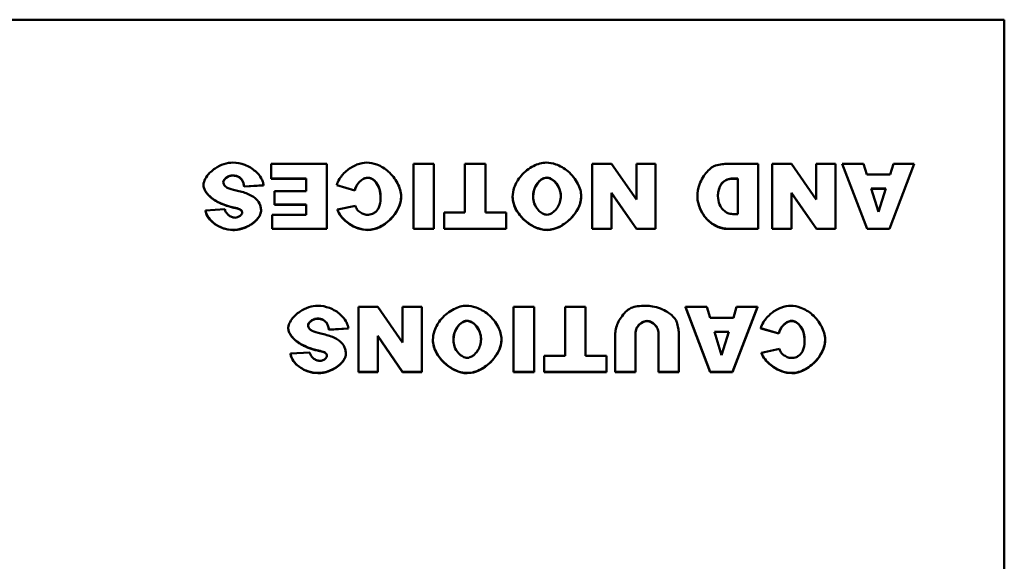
# Model space of a CAD drawing. Header units: inches. Extents: x -32 to 29.2, y -14.4 to 22.6.
# Tile 264 of 285: x -1.1 to 0.7, y 16.2 to 17.2. Entities that reach past the tile are written whole.
import ezdxf

# ---------------------------------------------------------------- set-up
doc = ezdxf.new("R2010")
doc.units = ezdxf.units.IN
doc.header["$MEASUREMENT"] = 0
doc.layers.add('Visible (ANSI)', color=7, linetype='Continuous', lineweight=50)
doc.layers.add('Visible Narrow (ANSI)', color=7, linetype='Continuous', lineweight=35)

msp = doc.modelspace()

# ---------------------------------------------------------------- linework, layer by layer
at = {"layer": 'Visible (ANSI)'}
for p, q in [((-3.2754, 17.2112), (0.7246, 17.2112)), ((0.7246, 17.2112), (0.7246, 15.2476)), ((-0.5039, 16.9499), (-0.605, 16.9499)), ((-0.605, 16.9499), (-0.605, 16.9233)), ((-0.5039, 16.8321), (-0.5039, 16.9499)), ((-0.3468, 16.9499), (-0.3468, 16.8321)), ((-0.3096, 16.9499), (-0.3468, 16.9499)), ((-0.3096, 16.8321), (-0.3096, 16.9499)), ((-0.2164, 16.9499), (-0.2535, 16.9499)), ((-0.2535, 16.9499), (-0.2535, 16.8613)), ((-0.2164, 16.8613), (-0.2164, 16.9499)), ((0.0124, 16.9499), (-0.0226, 16.9499)), ((-0.0226, 16.9499), (-0.0226, 16.8321)), ((0.0574, 16.8851), (0.0124, 16.9499)), ((0.0923, 16.9499), (0.0574, 16.9499)), ((0.0574, 16.9499), (0.0574, 16.8851)), ((0.0923, 16.8321), (0.0923, 16.9499)), ((0.2784, 16.9499), (0.2233, 16.9499)), ((0.2784, 16.8321), (0.2784, 16.9499)), ((0.3386, 16.9499), (0.3036, 16.9499)), ((0.3036, 16.9499), (0.3036, 16.8321)), ((0.3836, 16.8851), (0.3386, 16.9499)), ((0.4185, 16.9499), (0.3836, 16.9499)), ((0.3836, 16.9499), (0.3836, 16.8851)), ((0.4185, 16.8321), (0.4185, 16.9499)), ((0.4694, 16.9499), (0.4306, 16.9499)), ((0.4306, 16.9499), (0.4757, 16.8321)), ((0.4306, 16.9496), (0.4306, 16.9499)), ((0.4757, 16.8317), (0.4306, 16.9496)), ((0.4754, 16.9304), (0.4694, 16.9499)), ((0.5162, 16.8321), (0.5614, 16.9499)), ((0.5614, 16.9496), (0.5162, 16.8317)), ((0.5235, 16.9499), (0.5176, 16.9304)), ((0.5614, 16.9499), (0.5235, 16.9499)), ((0.5614, 16.9496), (0.5614, 16.9499)), ((0.5176, 16.9304), (0.4754, 16.9304)), ((-0.7276, 16.9112), (-0.7276, 16.9116)), ((-0.6585, 16.9213), (-0.6585, 16.9217)), ((-0.6539, 16.9088), (-0.6185, 16.9109)), ((-0.6185, 16.9105), (-0.6539, 16.9084)), ((-0.6539, 16.9084), (-0.6539, 16.9088)), ((-0.6185, 16.9105), (-0.6185, 16.9109)), ((-0.605, 16.9233), (-0.541, 16.9233)), ((-0.605, 16.9229), (-0.605, 16.9233)), ((-0.541, 16.9229), (-0.605, 16.9229)), ((-0.541, 16.9233), (-0.541, 16.9)), ((-0.4857, 16.9114), (-0.4533, 16.9017)), ((-0.4857, 16.911), (-0.4857, 16.9114)), ((-0.4533, 16.9014), (-0.4857, 16.911)), ((0.2322, 16.9232), (0.2413, 16.9232)), ((0.2413, 16.9228), (0.2322, 16.9228)), ((0.2413, 16.9232), (0.2413, 16.8588)), ((-0.541, 16.9), (-0.5987, 16.9)), ((-0.5987, 16.9), (-0.5987, 16.876)), ((-0.4533, 16.9014), (-0.4533, 16.9017)), ((-0.3691, 16.8904), (-0.3691, 16.8907)), ((-0.167, 16.8898), (-0.167, 16.8902)), ((-0.0426, 16.8907), (-0.0426, 16.8911)), ((0.0124, 16.8973), (0.0577, 16.8321)), ((0.0124, 16.8321), (0.0124, 16.8973)), ((0.0577, 16.8317), (0.0124, 16.8969)), ((0.168, 16.8902), (0.168, 16.8906)), ((0.3386, 16.8973), (0.3838, 16.8321)), ((0.3386, 16.8321), (0.3386, 16.8973)), ((0.3838, 16.8317), (0.3386, 16.8969)), ((0.4832, 16.9049), (0.5095, 16.9049)), ((0.4963, 16.8626), (0.4832, 16.9049)), ((0.5094, 16.9045), (0.4833, 16.9045)), ((0.5095, 16.9049), (0.4963, 16.8626)), ((-0.5987, 16.876), (-0.541, 16.876)), ((-0.5987, 16.8756), (-0.5987, 16.876)), ((-0.541, 16.8756), (-0.5987, 16.8756)), ((-0.541, 16.876), (-0.541, 16.8573)), ((-0.4518, 16.8738), (-0.4846, 16.8667)), ((-0.6887, 16.8673), (-0.7236, 16.8652)), ((-0.7236, 16.8648), (-0.7236, 16.8652)), ((-0.6726, 16.8703), (-0.6726, 16.8707)), ((-0.6601, 16.866), (-0.6601, 16.8664)), ((-0.6231, 16.8642), (-0.6231, 16.8645)), ((-0.6032, 16.8573), (-0.6032, 16.8321)), ((-0.541, 16.8573), (-0.6032, 16.8573)), ((-0.4846, 16.8663), (-0.4846, 16.8667)), ((-0.2913, 16.8613), (-0.2913, 16.8321)), ((-0.2535, 16.8613), (-0.2913, 16.8613)), ((-0.1785, 16.8613), (-0.2164, 16.8613)), ((-0.1785, 16.8321), (-0.1785, 16.8613)), ((0.2413, 16.8588), (0.2321, 16.8588)), ((-0.6032, 16.8321), (-0.5039, 16.8321)), ((-0.6032, 16.8317), (-0.6032, 16.8321)), ((-0.5039, 16.8317), (-0.6032, 16.8317)), ((-0.5039, 16.8317), (-0.5039, 16.8321)), ((-0.3468, 16.8321), (-0.3096, 16.8321)), ((-0.3468, 16.8317), (-0.3468, 16.8321)), ((-0.3096, 16.8317), (-0.3468, 16.8317)), ((-0.3096, 16.8317), (-0.3096, 16.8321)), ((-0.2913, 16.8321), (-0.1785, 16.8321)), ((-0.2913, 16.8317), (-0.2913, 16.8321)), ((-0.1785, 16.8317), (-0.2913, 16.8317)), ((-0.1785, 16.8317), (-0.1785, 16.8321)), ((-0.0226, 16.8321), (0.0124, 16.8321)), ((-0.0226, 16.8317), (-0.0226, 16.8321)), ((0.0124, 16.8317), (-0.0226, 16.8317)), ((0.0124, 16.8317), (0.0124, 16.8321)), ((0.0577, 16.8321), (0.0923, 16.8321)), ((0.0577, 16.8317), (0.0577, 16.8321)), ((0.0923, 16.8317), (0.0577, 16.8317)), ((0.0923, 16.8317), (0.0923, 16.8321)), ((0.2233, 16.8321), (0.2784, 16.8321)), ((0.2784, 16.8317), (0.2233, 16.8317)), ((0.2784, 16.8317), (0.2784, 16.8321)), ((0.3036, 16.8321), (0.3386, 16.8321)), ((0.3036, 16.8317), (0.3036, 16.8321)), ((0.3386, 16.8317), (0.3036, 16.8317)), ((0.3386, 16.8317), (0.3386, 16.8321)), ((0.3838, 16.8321), (0.4185, 16.8321)), ((0.3838, 16.8317), (0.3838, 16.8321)), ((0.4185, 16.8317), (0.3838, 16.8317)), ((0.4185, 16.8317), (0.4185, 16.8321)), ((0.4757, 16.8321), (0.5162, 16.8321)), ((0.4757, 16.8317), (0.4757, 16.8321)), ((0.5162, 16.8317), (0.4757, 16.8317)), ((0.5162, 16.8317), (0.5162, 16.8321)), ((-0.4116, 16.6903), (-0.4466, 16.6903)), ((-0.4466, 16.6903), (-0.4466, 16.5725)), ((-0.3666, 16.6255), (-0.4116, 16.6903)), ((-0.3317, 16.6903), (-0.3666, 16.6903)), ((-0.3666, 16.6903), (-0.3666, 16.6255)), ((-0.3317, 16.5725), (-0.3317, 16.6903)), ((-0.1652, 16.6903), (-0.1652, 16.5725)), ((-0.128, 16.6903), (-0.1652, 16.6903)), ((-0.128, 16.5725), (-0.128, 16.6903)), ((-0.0348, 16.6903), (-0.0718, 16.6903)), ((-0.0718, 16.6903), (-0.0718, 16.6017)), ((-0.0348, 16.6017), (-0.0348, 16.6903)), ((0.1851, 16.6903), (0.1463, 16.6903)), ((0.1463, 16.6903), (0.1914, 16.5725)), ((0.1463, 16.69), (0.1463, 16.6903)), ((0.1914, 16.5721), (0.1463, 16.69)), ((0.1911, 16.6708), (0.1851, 16.6903)), ((0.2319, 16.5725), (0.2771, 16.6903)), ((0.2771, 16.69), (0.2319, 16.5721)), ((0.2392, 16.6903), (0.2333, 16.6708)), ((0.2771, 16.6903), (0.2392, 16.6903)), ((0.2771, 16.69), (0.2771, 16.6903)), ((-0.5047, 16.6617), (-0.5047, 16.6621)), ((0.2333, 16.6708), (0.1911, 16.6708)), ((-0.5738, 16.6516), (-0.5738, 16.652)), ((-0.5001, 16.6492), (-0.4648, 16.6513)), ((-0.4648, 16.651), (-0.5001, 16.6488)), ((-0.5001, 16.6488), (-0.5001, 16.6492)), ((-0.4648, 16.651), (-0.4648, 16.6513)), ((0.0192, 16.6427), (0.0192, 16.5725)), ((0.0561, 16.5725), (0.0561, 16.6444)), ((0.0974, 16.6444), (0.0974, 16.5725)), ((0.1343, 16.5725), (0.1343, 16.6427)), ((0.1989, 16.6453), (0.2252, 16.6453)), ((0.212, 16.603), (0.1989, 16.6453)), ((0.2251, 16.6449), (0.199, 16.6449)), ((0.2252, 16.6453), (0.212, 16.603)), ((0.2831, 16.6518), (0.3155, 16.6421)), ((0.2831, 16.6514), (0.2831, 16.6518)), ((0.3155, 16.6418), (0.2831, 16.6514)), ((0.3155, 16.6418), (0.3155, 16.6421)), ((-0.4116, 16.6377), (-0.3664, 16.5725)), ((-0.4116, 16.5725), (-0.4116, 16.6377)), ((-0.3664, 16.5721), (-0.4116, 16.6373)), ((-0.3115, 16.6302), (-0.3115, 16.6306)), ((-0.1871, 16.6311), (-0.1871, 16.6315)), ((0.3997, 16.6308), (0.3997, 16.6311)), ((-0.5349, 16.6077), (-0.5699, 16.6056)), ((-0.5699, 16.6053), (-0.5699, 16.6056)), ((-0.5188, 16.6107), (-0.5188, 16.6111)), ((-0.5063, 16.6064), (-0.5063, 16.6068)), ((-0.4693, 16.6046), (-0.4693, 16.605)), ((0.317, 16.6143), (0.2842, 16.6071)), ((0.2842, 16.6067), (0.2842, 16.6071)), ((-0.1097, 16.6017), (-0.1097, 16.5725)), ((-0.0718, 16.6017), (-0.1097, 16.6017)), ((0.0031, 16.6017), (-0.0348, 16.6017)), ((0.0031, 16.5725), (0.0031, 16.6017)), ((-0.4466, 16.5725), (-0.4116, 16.5725)), ((-0.4466, 16.5721), (-0.4466, 16.5725)), ((-0.4116, 16.5721), (-0.4466, 16.5721)), ((-0.4116, 16.5721), (-0.4116, 16.5725)), ((-0.3664, 16.5725), (-0.3317, 16.5725)), ((-0.3664, 16.5721), (-0.3664, 16.5725)), ((-0.3317, 16.5721), (-0.3664, 16.5721)), ((-0.3317, 16.5721), (-0.3317, 16.5725)), ((-0.1652, 16.5725), (-0.128, 16.5725)), ((-0.1652, 16.5721), (-0.1652, 16.5725)), ((-0.128, 16.5721), (-0.1652, 16.5721)), ((-0.128, 16.5721), (-0.128, 16.5725)), ((-0.1097, 16.5725), (0.0031, 16.5725)), ((-0.1097, 16.5721), (-0.1097, 16.5725)), ((0.0031, 16.5721), (-0.1097, 16.5721)), ((0.0031, 16.5721), (0.0031, 16.5725)), ((0.0192, 16.5725), (0.0561, 16.5725)), ((0.0192, 16.5721), (0.0192, 16.5725)), ((0.0561, 16.5721), (0.0192, 16.5721)), ((0.0561, 16.5721), (0.0561, 16.5725)), ((0.0974, 16.5725), (0.1343, 16.5725)), ((0.0974, 16.5721), (0.0974, 16.5725)), ((0.1343, 16.5721), (0.0974, 16.5721)), ((0.1343, 16.5721), (0.1343, 16.5725)), ((0.1914, 16.5725), (0.2319, 16.5725)), ((0.1914, 16.5721), (0.1914, 16.5725)), ((0.2319, 16.5721), (0.1914, 16.5721)), ((0.2319, 16.5721), (0.2319, 16.5725))]:
    msp.add_line(p, q, dxfattribs=at)
for points, knots in [([(-0.6743, 16.952), (-0.6793, 16.952), (-0.6848, 16.9511), (-0.696, 16.9474), (-0.7014, 16.9448), (-0.7123, 16.9375), (-0.7174, 16.9327), (-0.7237, 16.9242), (-0.7255, 16.9206), (-0.7272, 16.9153), (-0.7276, 16.9133), (-0.7276, 16.9116)], [-0.1079693, -0.1079693, -0.1079693, -0.1079693, -0.0849084, -0.0849084, -0.0623021, -0.0623021, -0.0338251, -0.0338251, -0.0135201, -0.0135201, 0, 0, 0, 0]), ([(-0.6185, 16.9109), (-0.6187, 16.9131), (-0.6192, 16.9152), (-0.6207, 16.9195), (-0.6217, 16.9217), (-0.6254, 16.9281), (-0.6289, 16.9324), (-0.6386, 16.941), (-0.6452, 16.9452), (-0.6596, 16.9506), (-0.6669, 16.952), (-0.6743, 16.952)], [-0.2117542, -0.2117542, -0.2117542, -0.2117542, -0.1903645, -0.1903645, -0.1669037, -0.1669037, -0.1177194, -0.1177194, -0.0565722, -0.0565722, 0, 0, 0, 0]), ([(-0.4314, 16.952), (-0.4368, 16.952), (-0.4429, 16.9508), (-0.4554, 16.946), (-0.4613, 16.9425), (-0.4726, 16.9335), (-0.4775, 16.9279), (-0.4833, 16.9185), (-0.4849, 16.9147), (-0.4857, 16.9114)], [-0.1315849, -0.1315849, -0.1315849, -0.1315849, -0.098353, -0.098353, -0.065442, -0.065442, -0.0266832, -0.0266832, 0, 0, 0, 0]), ([(-0.3691, 16.8907), (-0.3691, 16.8947), (-0.3698, 16.8988), (-0.372, 16.9069), (-0.3737, 16.9109), (-0.3799, 16.9227), (-0.3856, 16.9299), (-0.3984, 16.9412), (-0.4054, 16.9456), (-0.4193, 16.9508), (-0.4256, 16.952), (-0.4314, 16.952)], [-0.2135579, -0.2135579, -0.2135579, -0.2135579, -0.1865293, -0.1865293, -0.1574507, -0.1574507, -0.0980578, -0.0980578, -0.0447245, -0.0447245, 0, 0, 0, 0]), ([(-0.106, 16.952), (-0.1098, 16.952), (-0.1137, 16.9514), (-0.1214, 16.9493), (-0.1254, 16.9477), (-0.1373, 16.9417), (-0.1451, 16.9356), (-0.1571, 16.9215), (-0.1613, 16.9142), (-0.166, 16.901), (-0.167, 16.8953), (-0.167, 16.8902)], [-0.199539, -0.199539, -0.199539, -0.199539, -0.17544, -0.17544, -0.1488824, -0.1488824, -0.0909814, -0.0909814, -0.0401741, -0.0401741, 0, 0, 0, 0]), ([(-0.0426, 16.8911), (-0.0426, 16.8948), (-0.0432, 16.8986), (-0.0452, 16.9062), (-0.0468, 16.9101), (-0.0529, 16.9219), (-0.0591, 16.9298), (-0.0735, 16.9419), (-0.081, 16.9461), (-0.0947, 16.951), (-0.1006, 16.952), (-0.106, 16.952)], [-0.1995184, -0.1995184, -0.1995184, -0.1995184, -0.1756782, -0.1756782, -0.1496219, -0.1496219, -0.0914427, -0.0914427, -0.0409581, -0.0409581, 0, 0, 0, 0]), ([(0.2012, 16.9468), (0.1991, 16.9462), (0.1966, 16.9449), (0.1912, 16.941), (0.1884, 16.9385), (0.1802, 16.9293), (0.1753, 16.9214), (0.1695, 16.9054), (0.168, 16.898), (0.168, 16.8906)], [-0.2069989, -0.2069989, -0.2069989, -0.2069989, -0.1684334, -0.1684334, -0.1310538, -0.1310538, -0.0570874, -0.0570874, 0, 0, 0, 0]), ([(0.2233, 16.9499), (0.2198, 16.9499), (0.2163, 16.9496), (0.2089, 16.9486), (0.205, 16.9478), (0.2012, 16.9468)], [-0.05661652, -0.05661652, -0.05661652, -0.05661652, -0.02996218, -0.02996218, 0, 0, 0, 0]), ([(-0.6915, 16.9167), (-0.6915, 16.9174), (-0.6914, 16.918), (-0.6909, 16.9193), (-0.6905, 16.92), (-0.6891, 16.922), (-0.6877, 16.9234), (-0.6843, 16.9261), (-0.6821, 16.9273), (-0.6783, 16.9285), (-0.6767, 16.9288), (-0.675, 16.9288)], [-0.05915347, -0.05915347, -0.05915347, -0.05915347, -0.05308478, -0.05308478, -0.04595145, -0.04595145, -0.03045653, -0.03045653, -0.01244712, -0.01244712, 0, 0, 0, 0]), ([(-0.675, 16.9288), (-0.673, 16.9288), (-0.671, 16.9287), (-0.6673, 16.9278), (-0.6656, 16.9272), (-0.6619, 16.9252), (-0.66, 16.9236), (-0.6585, 16.9217)], [-0.04785209, -0.04785209, -0.04785209, -0.04785209, -0.0326965, -0.0326965, -0.01886617, -0.01886617, 0, 0, 0, 0]), ([(-0.7276, 16.9116), (-0.7276, 16.9098), (-0.7272, 16.9077), (-0.7255, 16.903), (-0.7242, 16.9006), (-0.7195, 16.8939), (-0.7147, 16.8891), (-0.6989, 16.8787), (-0.687, 16.8737), (-0.6726, 16.8707)], [-0.267374, -0.267374, -0.267374, -0.267374, -0.2317938, -0.2317938, -0.1934885, -0.1934885, -0.1119705, -0.1119705, 0, 0, 0, 0]), ([(-0.6874, 16.9085), (-0.6881, 16.9092), (-0.6888, 16.9099), (-0.69, 16.9114), (-0.6904, 16.9122), (-0.6913, 16.9142), (-0.6915, 16.9154), (-0.6915, 16.9167)], [-0.02452063, -0.02452063, -0.02452063, -0.02452063, -0.01688069, -0.01688069, -0.00993742, -0.00993742, 0, 0, 0, 0]), ([(-0.6684, 16.9016), (-0.6749, 16.9031), (-0.6806, 16.9047), (-0.6854, 16.9071), (-0.6865, 16.9078), (-0.6874, 16.9085)], [-0.03678535, -0.03678535, -0.03678535, -0.03678535, -0.00878684, -0.00878684, 0, 0, 0, 0]), ([(-0.6585, 16.9217), (-0.6572, 16.9201), (-0.6563, 16.9182), (-0.6548, 16.9139), (-0.6542, 16.9113), (-0.6539, 16.9088)], [-0.03547416, -0.03547416, -0.03547416, -0.03547416, -0.01963103, -0.01963103, 0, 0, 0, 0]), ([(-0.4533, 16.9017), (-0.4526, 16.9051), (-0.4511, 16.9083), (-0.4473, 16.9144), (-0.4447, 16.9175), (-0.4396, 16.9214), (-0.4373, 16.9228), (-0.4331, 16.9243), (-0.4313, 16.9246), (-0.4294, 16.9246)], [-0.08975403, -0.08975403, -0.08975403, -0.08975403, -0.06352717, -0.06352717, -0.0341406, -0.0341406, -0.0143724, -0.0143724, 0, 0, 0, 0]), ([(-0.4294, 16.9246), (-0.4283, 16.9246), (-0.4272, 16.9245), (-0.4251, 16.924), (-0.424, 16.9236), (-0.4207, 16.922), (-0.4187, 16.9205), (-0.414, 16.9158), (-0.4115, 16.912), (-0.4075, 16.9026), (-0.4063, 16.8968), (-0.4063, 16.8905)], [-0.1448983, -0.1448983, -0.1448983, -0.1448983, -0.1331488, -0.1331488, -0.1207883, -0.1207883, -0.0934781, -0.0934781, -0.0488376, -0.0488376, 0, 0, 0, 0]), ([(-0.1299, 16.8897), (-0.1299, 16.8937), (-0.1293, 16.8977), (-0.1273, 16.905), (-0.1258, 16.9084), (-0.1219, 16.9149), (-0.1194, 16.9178), (-0.1147, 16.9216), (-0.1125, 16.9229), (-0.1084, 16.9244), (-0.1066, 16.9248), (-0.1048, 16.9248)], [-0.1103108, -0.1103108, -0.1103108, -0.1103108, -0.0839154, -0.0839154, -0.0598162, -0.0598162, -0.0329238, -0.0329238, -0.0139063, -0.0139063, 0, 0, 0, 0]), ([(-0.1048, 16.9248), (-0.1035, 16.9248), (-0.1022, 16.9246), (-0.0997, 16.9239), (-0.0984, 16.9233), (-0.0946, 16.9214), (-0.0921, 16.9194), (-0.0867, 16.9137), (-0.084, 16.9094), (-0.0805, 16.9003), (-0.0796, 16.8958), (-0.0796, 16.8913)], [-0.1300342, -0.1300342, -0.1300342, -0.1300342, -0.117211, -0.117211, -0.1035279, -0.1035279, -0.0751186, -0.0751186, -0.0351666, -0.0351666, 0, 0, 0, 0]), ([(0.2053, 16.8913), (0.2053, 16.8944), (0.2056, 16.8975), (0.2068, 16.9032), (0.2076, 16.9059), (0.2102, 16.9114), (0.212, 16.9141), (0.2165, 16.9185), (0.219, 16.9202), (0.2252, 16.9226), (0.2287, 16.9232), (0.2322, 16.9232)], [-0.1211889, -0.1211889, -0.1211889, -0.1211889, -0.0974325, -0.0974325, -0.0755769, -0.0755769, -0.0504392, -0.0504392, -0.0269842, -0.0269842, 0, 0, 0, 0]), ([(-0.6336, 16.8873), (-0.6375, 16.8908), (-0.6426, 16.8934), (-0.6541, 16.8981), (-0.6615, 16.9001), (-0.6684, 16.9016)], [-0.09455123, -0.09455123, -0.09455123, -0.09455123, -0.05439136, -0.05439136, 0, 0, 0, 0]), ([(-0.4297, 16.8301), (-0.4255, 16.8301), (-0.4212, 16.8308), (-0.4129, 16.8332), (-0.4087, 16.8349), (-0.3967, 16.8416), (-0.3894, 16.8478), (-0.3787, 16.8608), (-0.3746, 16.8675), (-0.3702, 16.8798), (-0.3691, 16.8853), (-0.3691, 16.8907)], [-0.2382995, -0.2382995, -0.2382995, -0.2382995, -0.2058359, -0.2058359, -0.1718754, -0.1718754, -0.1011829, -0.1011829, -0.0425574, -0.0425574, 0, 0, 0, 0]), ([(-0.4063, 16.8905), (-0.4063, 16.8853), (-0.4067, 16.8794), (-0.4089, 16.8718), (-0.4099, 16.8694), (-0.4113, 16.8673)], [-0.06090304, -0.06090304, -0.06090304, -0.06090304, -0.01986028, -0.01986028, 0, 0, 0, 0]), ([(-0.167, 16.8902), (-0.167, 16.886), (-0.1662, 16.8818), (-0.1637, 16.8734), (-0.1619, 16.8693), (-0.155, 16.8574), (-0.1484, 16.8501), (-0.135, 16.8395), (-0.1281, 16.8355), (-0.1156, 16.8312), (-0.1101, 16.8301), (-0.1046, 16.8301)], [-0.2402013, -0.2402013, -0.2402013, -0.2402013, -0.2074165, -0.2074165, -0.1729462, -0.1729462, -0.1010017, -0.1010017, -0.0421887, -0.0421887, 0, 0, 0, 0]), ([(-0.1045, 16.8576), (-0.1059, 16.8576), (-0.1073, 16.8578), (-0.1101, 16.8586), (-0.1114, 16.8592), (-0.1155, 16.8614), (-0.1181, 16.8635), (-0.1235, 16.8694), (-0.126, 16.8735), (-0.1291, 16.8818), (-0.1299, 16.8857), (-0.1299, 16.8897)], [-0.1245162, -0.1245162, -0.1245162, -0.1245162, -0.1113733, -0.1113733, -0.0973313, -0.0973313, -0.0681394, -0.0681394, -0.0309913, -0.0309913, 0, 0, 0, 0]), ([(-0.1046, 16.8301), (-0.1003, 16.8301), (-0.0961, 16.8308), (-0.0877, 16.8331), (-0.0836, 16.8349), (-0.0708, 16.8419), (-0.0628, 16.8487), (-0.0518, 16.8623), (-0.0479, 16.8689), (-0.0436, 16.8808), (-0.0426, 16.8859), (-0.0426, 16.8911)], [-0.240598, -0.240598, -0.240598, -0.240598, -0.2082413, -0.2082413, -0.1741981, -0.1741981, -0.0974146, -0.0974146, -0.0400493, -0.0400493, 0, 0, 0, 0]), ([(-0.0796, 16.8913), (-0.0796, 16.8875), (-0.0802, 16.8838), (-0.0824, 16.8768), (-0.0839, 16.8736), (-0.0881, 16.8671), (-0.0907, 16.8641), (-0.0954, 16.8605), (-0.0975, 16.8593), (-0.1013, 16.8579), (-0.1029, 16.8576), (-0.1045, 16.8576)], [-0.1063838, -0.1063838, -0.1063838, -0.1063838, -0.0813505, -0.0813505, -0.0576836, -0.0576836, -0.0302523, -0.0302523, -0.0121924, -0.0121924, 0, 0, 0, 0]), ([(0.168, 16.8906), (0.168, 16.8872), (0.1686, 16.8827), (0.1713, 16.8725), (0.1733, 16.8675), (0.1796, 16.8561), (0.1843, 16.8501), (0.1959, 16.8403), (0.2021, 16.8369), (0.2135, 16.833), (0.2187, 16.8321), (0.2233, 16.8321)], [-0.1727715, -0.1727715, -0.1727715, -0.1727715, -0.1447339, -0.1447339, -0.1161242, -0.1161242, -0.0753505, -0.0753505, -0.0353467, -0.0353467, 0, 0, 0, 0]), ([(0.2321, 16.8588), (0.2305, 16.8588), (0.229, 16.8589), (0.226, 16.8596), (0.2245, 16.86), (0.2202, 16.8619), (0.2175, 16.8637), (0.2124, 16.8687), (0.21, 16.8722), (0.2064, 16.8807), (0.2053, 16.8858), (0.2053, 16.8913)], [-0.1423688, -0.1423688, -0.1423688, -0.1423688, -0.1273881, -0.1273881, -0.1124673, -0.1124673, -0.0817103, -0.0817103, -0.0426733, -0.0426733, 0, 0, 0, 0]), ([(-0.6231, 16.8645), (-0.6231, 16.8669), (-0.6233, 16.8693), (-0.6243, 16.8739), (-0.6251, 16.876), (-0.6279, 16.8817), (-0.6305, 16.8847), (-0.6336, 16.8873)], [-0.06735087, -0.06735087, -0.06735087, -0.06735087, -0.04875334, -0.04875334, -0.03105094, -0.03105094, 0, 0, 0, 0]), ([(-0.4482, 16.866), (-0.4489, 16.867), (-0.4495, 16.8681), (-0.4507, 16.8707), (-0.4513, 16.8723), (-0.4518, 16.8738)], [-0.02167364, -0.02167364, -0.02167364, -0.02167364, -0.01249046, -0.01249046, 0, 0, 0, 0]), ([(-0.7236, 16.8652), (-0.7234, 16.8633), (-0.7229, 16.8615), (-0.7216, 16.8578), (-0.7207, 16.856), (-0.7175, 16.8506), (-0.7146, 16.8474), (-0.706, 16.8397), (-0.6994, 16.8358), (-0.6864, 16.8313), (-0.6802, 16.8301), (-0.6741, 16.8301)], [-0.1723082, -0.1723082, -0.1723082, -0.1723082, -0.1564478, -0.1564478, -0.1400334, -0.1400334, -0.1050876, -0.1050876, -0.0466288, -0.0466288, 0, 0, 0, 0]), ([(-0.6704, 16.8521), (-0.6714, 16.8521), (-0.6725, 16.8522), (-0.6745, 16.8527), (-0.6756, 16.853), (-0.6786, 16.8543), (-0.6806, 16.8555), (-0.6841, 16.8585), (-0.6857, 16.8604), (-0.6877, 16.8639), (-0.6884, 16.8656), (-0.6887, 16.8673)], [-0.06484453, -0.06484453, -0.06484453, -0.06484453, -0.05697606, -0.05697606, -0.04876585, -0.04876585, -0.03167974, -0.03167974, -0.01336708, -0.01336708, 0, 0, 0, 0]), ([(-0.6741, 16.8301), (-0.6685, 16.8301), (-0.6624, 16.831), (-0.6508, 16.8347), (-0.6453, 16.8373), (-0.6353, 16.8441), (-0.6311, 16.848), (-0.6261, 16.8548), (-0.6247, 16.8576), (-0.6233, 16.8617), (-0.6231, 16.8632), (-0.6231, 16.8645)], [-0.09140428, -0.09140428, -0.09140428, -0.09140428, -0.06908055, -0.06908055, -0.04810699, -0.04810699, -0.0259022, -0.0259022, -0.01035455, -0.01035455, 0, 0, 0, 0]), ([(-0.6726, 16.8707), (-0.6683, 16.8698), (-0.6645, 16.8688), (-0.6614, 16.8673), (-0.6607, 16.8669), (-0.6601, 16.8664)], [-0.02660079, -0.02660079, -0.02660079, -0.02660079, -0.00578557, -0.00578557, 0, 0, 0, 0]), ([(-0.6574, 16.8614), (-0.6574, 16.8609), (-0.6574, 16.8604), (-0.6578, 16.8595), (-0.658, 16.859), (-0.6589, 16.8575), (-0.6598, 16.8566), (-0.6623, 16.8545), (-0.6641, 16.8535), (-0.6674, 16.8524), (-0.6689, 16.8521), (-0.6704, 16.8521)], [-0.04835878, -0.04835878, -0.04835878, -0.04835878, -0.04358287, -0.04358287, -0.03823797, -0.03823797, -0.0268551, -0.0268551, -0.0114803, -0.0114803, 0, 0, 0, 0]), ([(-0.6601, 16.8664), (-0.6596, 16.8659), (-0.6591, 16.8655), (-0.6583, 16.8645), (-0.658, 16.864), (-0.6575, 16.8628), (-0.6574, 16.8621), (-0.6574, 16.8614)], [-0.01527857, -0.01527857, -0.01527857, -0.01527857, -0.01009745, -0.01009745, -0.00551869, -0.00551869, 0, 0, 0, 0]), ([(-0.4846, 16.8667), (-0.4831, 16.8625), (-0.4808, 16.8586), (-0.4751, 16.8512), (-0.4715, 16.8477), (-0.4613, 16.8396), (-0.4539, 16.8355), (-0.4409, 16.8312), (-0.4353, 16.8301), (-0.4297, 16.8301)], [-0.1762615, -0.1762615, -0.1762615, -0.1762615, -0.1419856, -0.1419856, -0.1042363, -0.1042363, -0.0426517, -0.0426517, 0, 0, 0, 0]), ([(-0.4305, 16.8573), (-0.4327, 16.8573), (-0.4353, 16.858), (-0.4406, 16.8601), (-0.4432, 16.8616), (-0.4465, 16.8641), (-0.4475, 16.8651), (-0.4482, 16.866)], [-0.04008621, -0.04008621, -0.04008621, -0.04008621, -0.02457648, -0.02457648, -0.00909128, -0.00909128, 0, 0, 0, 0]), ([(-0.4113, 16.8673), (-0.4126, 16.8654), (-0.4141, 16.8637), (-0.4175, 16.8609), (-0.4193, 16.8598), (-0.4242, 16.8578), (-0.4274, 16.8573), (-0.4305, 16.8573)], [-0.0580387, -0.0580387, -0.0580387, -0.0580387, -0.04064536, -0.04064536, -0.0241319, -0.0241319, 0, 0, 0, 0]), ([(-0.5205, 16.6924), (-0.5255, 16.6924), (-0.531, 16.6915), (-0.5422, 16.6878), (-0.5476, 16.6852), (-0.5586, 16.6779), (-0.5636, 16.6731), (-0.5699, 16.6646), (-0.5717, 16.661), (-0.5735, 16.6557), (-0.5738, 16.6538), (-0.5738, 16.652)], [-0.1079693, -0.1079693, -0.1079693, -0.1079693, -0.0849084, -0.0849084, -0.0623021, -0.0623021, -0.0338251, -0.0338251, -0.0135201, -0.0135201, 0, 0, 0, 0]), ([(-0.4648, 16.6513), (-0.4649, 16.6535), (-0.4654, 16.6556), (-0.4669, 16.6599), (-0.4679, 16.6621), (-0.4717, 16.6685), (-0.4752, 16.6728), (-0.4848, 16.6814), (-0.4914, 16.6856), (-0.5058, 16.691), (-0.5131, 16.6924), (-0.5205, 16.6924)], [-0.2117542, -0.2117542, -0.2117542, -0.2117542, -0.1903645, -0.1903645, -0.1669037, -0.1669037, -0.1177194, -0.1177194, -0.0565722, -0.0565722, 0, 0, 0, 0]), ([(-0.2505, 16.6924), (-0.2543, 16.6924), (-0.2582, 16.6918), (-0.266, 16.6897), (-0.2699, 16.6881), (-0.2819, 16.6821), (-0.2896, 16.676), (-0.3016, 16.6619), (-0.3058, 16.6546), (-0.3105, 16.6414), (-0.3115, 16.6358), (-0.3115, 16.6306)], [-0.199539, -0.199539, -0.199539, -0.199539, -0.17544, -0.17544, -0.1488824, -0.1488824, -0.0909814, -0.0909814, -0.0401741, -0.0401741, 0, 0, 0, 0]), ([(-0.1871, 16.6315), (-0.1871, 16.6352), (-0.1877, 16.639), (-0.1898, 16.6466), (-0.1913, 16.6505), (-0.1974, 16.6623), (-0.2036, 16.6702), (-0.2181, 16.6823), (-0.2255, 16.6866), (-0.2392, 16.6914), (-0.2451, 16.6924), (-0.2505, 16.6924)], [-0.1995184, -0.1995184, -0.1995184, -0.1995184, -0.1756782, -0.1756782, -0.1496219, -0.1496219, -0.0914427, -0.0914427, -0.0409581, -0.0409581, 0, 0, 0, 0]), ([(0.0478, 16.6884), (0.0457, 16.6876), (0.0429, 16.6859), (0.0371, 16.6808), (0.0342, 16.6776), (0.0266, 16.6673), (0.0229, 16.66), (0.0197, 16.6491), (0.0192, 16.6456), (0.0192, 16.6427)], [-0.104953, -0.104953, -0.104953, -0.104953, -0.0817004, -0.0817004, -0.059759, -0.059759, -0.022095, -0.022095, 0, 0, 0, 0]), ([(0.0738, 16.6924), (0.0691, 16.6924), (0.0643, 16.6921), (0.0556, 16.6908), (0.0516, 16.6898), (0.0478, 16.6884)], [-0.06692398, -0.06692398, -0.06692398, -0.06692398, -0.03109684, -0.03109684, 0, 0, 0, 0]), ([(0.1308, 16.6627), (0.1303, 16.6645), (0.129, 16.6669), (0.1251, 16.6719), (0.1226, 16.6745), (0.1153, 16.6804), (0.1084, 16.6851), (0.0874, 16.6917), (0.0781, 16.6924), (0.0738, 16.6924)], [-0.1276942, -0.1276942, -0.1276942, -0.1276942, -0.0972315, -0.0972315, -0.0693385, -0.0693385, -0.0332056, -0.0332056, 0, 0, 0, 0]), ([(0.3374, 16.6924), (0.332, 16.6924), (0.3259, 16.6912), (0.3134, 16.6864), (0.3075, 16.6829), (0.2962, 16.6739), (0.2913, 16.6683), (0.2855, 16.6589), (0.2839, 16.6551), (0.2831, 16.6518)], [-0.1315849, -0.1315849, -0.1315849, -0.1315849, -0.098353, -0.098353, -0.065442, -0.065442, -0.0266832, -0.0266832, 0, 0, 0, 0]), ([(0.3997, 16.6311), (0.3997, 16.6352), (0.399, 16.6392), (0.3968, 16.6473), (0.3951, 16.6513), (0.3889, 16.6631), (0.3832, 16.6703), (0.3704, 16.6816), (0.3634, 16.686), (0.3495, 16.6913), (0.3432, 16.6924), (0.3374, 16.6924)], [-0.2135579, -0.2135579, -0.2135579, -0.2135579, -0.1865293, -0.1865293, -0.1574507, -0.1574507, -0.0980578, -0.0980578, -0.0447245, -0.0447245, 0, 0, 0, 0]), ([(-0.5378, 16.6571), (-0.5378, 16.6578), (-0.5376, 16.6584), (-0.5371, 16.6597), (-0.5367, 16.6604), (-0.5353, 16.6624), (-0.5339, 16.6638), (-0.5305, 16.6665), (-0.5283, 16.6677), (-0.5245, 16.6689), (-0.5229, 16.6692), (-0.5212, 16.6692)], [-0.05915347, -0.05915347, -0.05915347, -0.05915347, -0.05308478, -0.05308478, -0.04595145, -0.04595145, -0.03045653, -0.03045653, -0.01244712, -0.01244712, 0, 0, 0, 0]), ([(-0.5212, 16.6692), (-0.5193, 16.6692), (-0.5173, 16.6691), (-0.5136, 16.6682), (-0.5119, 16.6676), (-0.5081, 16.6656), (-0.5063, 16.664), (-0.5047, 16.6621)], [-0.04785209, -0.04785209, -0.04785209, -0.04785209, -0.0326965, -0.0326965, -0.01886617, -0.01886617, 0, 0, 0, 0]), ([(-0.5047, 16.6621), (-0.5035, 16.6605), (-0.5025, 16.6586), (-0.501, 16.6543), (-0.5004, 16.6517), (-0.5001, 16.6492)], [-0.03547416, -0.03547416, -0.03547416, -0.03547416, -0.01963103, -0.01963103, 0, 0, 0, 0]), ([(-0.2744, 16.6301), (-0.2744, 16.6341), (-0.2739, 16.6381), (-0.2718, 16.6454), (-0.2704, 16.6488), (-0.2664, 16.6553), (-0.2639, 16.6582), (-0.2592, 16.662), (-0.257, 16.6633), (-0.253, 16.6648), (-0.2512, 16.6652), (-0.2494, 16.6652)], [-0.1103108, -0.1103108, -0.1103108, -0.1103108, -0.0839154, -0.0839154, -0.0598162, -0.0598162, -0.0329238, -0.0329238, -0.0139063, -0.0139063, 0, 0, 0, 0]), ([(-0.2494, 16.6652), (-0.2481, 16.6652), (-0.2468, 16.665), (-0.2442, 16.6643), (-0.2429, 16.6637), (-0.2391, 16.6618), (-0.2367, 16.6598), (-0.2312, 16.6541), (-0.2285, 16.6498), (-0.2251, 16.6408), (-0.2242, 16.6362), (-0.2242, 16.6317)], [-0.1300342, -0.1300342, -0.1300342, -0.1300342, -0.117211, -0.117211, -0.1035279, -0.1035279, -0.0751186, -0.0751186, -0.0351666, -0.0351666, 0, 0, 0, 0]), ([(0.0561, 16.6444), (0.0561, 16.6459), (0.0564, 16.6473), (0.0572, 16.6502), (0.0578, 16.6516), (0.0602, 16.6558), (0.0625, 16.6584), (0.0671, 16.662), (0.0693, 16.6632), (0.0733, 16.6646), (0.075, 16.6649), (0.0767, 16.6649)], [-0.08031026, -0.08031026, -0.08031026, -0.08031026, -0.06903674, -0.06903674, -0.0572899, -0.0572899, -0.0317823, -0.0317823, -0.0129652, -0.0129652, 0, 0, 0, 0]), ([(0.0767, 16.6649), (0.0781, 16.6649), (0.0795, 16.6647), (0.0822, 16.6639), (0.0836, 16.6633), (0.0878, 16.661), (0.0905, 16.6587), (0.0942, 16.6541), (0.0956, 16.6519), (0.097, 16.6479), (0.0974, 16.6461), (0.0974, 16.6444)], [-0.08050715, -0.08050715, -0.08050715, -0.08050715, -0.06991661, -0.06991661, -0.05874587, -0.05874587, -0.03281405, -0.03281405, -0.0134246, -0.0134246, 0, 0, 0, 0]), ([(0.1343, 16.6427), (0.1343, 16.6458), (0.134, 16.649), (0.1328, 16.6556), (0.1319, 16.6592), (0.1308, 16.6627)], [-0.05228106, -0.05228106, -0.05228106, -0.05228106, -0.02807053, -0.02807053, 0, 0, 0, 0]), ([(0.3155, 16.6421), (0.3162, 16.6455), (0.3177, 16.6487), (0.3215, 16.6549), (0.3241, 16.6579), (0.3292, 16.6618), (0.3315, 16.6632), (0.3357, 16.6647), (0.3375, 16.6651), (0.3394, 16.6651)], [-0.08975403, -0.08975403, -0.08975403, -0.08975403, -0.06352717, -0.06352717, -0.0341406, -0.0341406, -0.0143724, -0.0143724, 0, 0, 0, 0]), ([(0.3394, 16.6651), (0.3405, 16.6651), (0.3416, 16.6649), (0.3437, 16.6644), (0.3448, 16.664), (0.3481, 16.6624), (0.3501, 16.6609), (0.3548, 16.6562), (0.3573, 16.6524), (0.3613, 16.643), (0.3625, 16.6372), (0.3625, 16.6309)], [-0.1448983, -0.1448983, -0.1448983, -0.1448983, -0.1331488, -0.1331488, -0.1207883, -0.1207883, -0.0934781, -0.0934781, -0.0488376, -0.0488376, 0, 0, 0, 0]), ([(-0.5738, 16.652), (-0.5738, 16.6502), (-0.5734, 16.6481), (-0.5717, 16.6434), (-0.5704, 16.641), (-0.5657, 16.6343), (-0.5609, 16.6295), (-0.5451, 16.6191), (-0.5332, 16.6141), (-0.5188, 16.6111)], [-0.267374, -0.267374, -0.267374, -0.267374, -0.2317938, -0.2317938, -0.1934885, -0.1934885, -0.1119705, -0.1119705, 0, 0, 0, 0]), ([(-0.5336, 16.6489), (-0.5343, 16.6496), (-0.535, 16.6503), (-0.5362, 16.6518), (-0.5367, 16.6526), (-0.5375, 16.6546), (-0.5378, 16.6558), (-0.5378, 16.6571)], [-0.02452063, -0.02452063, -0.02452063, -0.02452063, -0.01688069, -0.01688069, -0.00993742, -0.00993742, 0, 0, 0, 0]), ([(-0.5147, 16.642), (-0.5212, 16.6435), (-0.5268, 16.6451), (-0.5316, 16.6475), (-0.5327, 16.6482), (-0.5336, 16.6489)], [-0.03678535, -0.03678535, -0.03678535, -0.03678535, -0.00878684, -0.00878684, 0, 0, 0, 0]), ([(-0.4798, 16.6277), (-0.4838, 16.6312), (-0.4888, 16.6338), (-0.5003, 16.6385), (-0.5077, 16.6405), (-0.5147, 16.642)], [-0.09455123, -0.09455123, -0.09455123, -0.09455123, -0.05439136, -0.05439136, 0, 0, 0, 0]), ([(-0.4693, 16.605), (-0.4693, 16.6073), (-0.4695, 16.6097), (-0.4705, 16.6143), (-0.4713, 16.6164), (-0.4742, 16.6221), (-0.4767, 16.6251), (-0.4798, 16.6277)], [-0.06735087, -0.06735087, -0.06735087, -0.06735087, -0.04875334, -0.04875334, -0.03105094, -0.03105094, 0, 0, 0, 0]), ([(-0.3115, 16.6306), (-0.3115, 16.6264), (-0.3108, 16.6222), (-0.3083, 16.6139), (-0.3064, 16.6097), (-0.2995, 16.5978), (-0.293, 16.5905), (-0.2796, 16.5799), (-0.2727, 16.5759), (-0.2602, 16.5716), (-0.2547, 16.5705), (-0.2491, 16.5705)], [-0.2402013, -0.2402013, -0.2402013, -0.2402013, -0.2074165, -0.2074165, -0.1729462, -0.1729462, -0.1010017, -0.1010017, -0.0421887, -0.0421887, 0, 0, 0, 0]), ([(-0.249, 16.598), (-0.2504, 16.598), (-0.2518, 16.5983), (-0.2546, 16.599), (-0.256, 16.5996), (-0.26, 16.6018), (-0.2627, 16.6039), (-0.268, 16.6098), (-0.2706, 16.6139), (-0.2736, 16.6222), (-0.2744, 16.6261), (-0.2744, 16.6301)], [-0.1245162, -0.1245162, -0.1245162, -0.1245162, -0.1113733, -0.1113733, -0.0973313, -0.0973313, -0.0681394, -0.0681394, -0.0309913, -0.0309913, 0, 0, 0, 0]), ([(-0.2491, 16.5705), (-0.2449, 16.5705), (-0.2407, 16.5712), (-0.2323, 16.5736), (-0.2281, 16.5753), (-0.2154, 16.5823), (-0.2073, 16.5891), (-0.1964, 16.6027), (-0.1924, 16.6093), (-0.1882, 16.6212), (-0.1871, 16.6263), (-0.1871, 16.6315)], [-0.240598, -0.240598, -0.240598, -0.240598, -0.2082413, -0.2082413, -0.1741981, -0.1741981, -0.0974146, -0.0974146, -0.0400493, -0.0400493, 0, 0, 0, 0]), ([(-0.2242, 16.6317), (-0.2242, 16.628), (-0.2248, 16.6242), (-0.2269, 16.6172), (-0.2285, 16.614), (-0.2326, 16.6075), (-0.2353, 16.6046), (-0.24, 16.6009), (-0.2421, 16.5997), (-0.2458, 16.5984), (-0.2474, 16.598), (-0.249, 16.598)], [-0.1063838, -0.1063838, -0.1063838, -0.1063838, -0.0813505, -0.0813505, -0.0576836, -0.0576836, -0.0302523, -0.0302523, -0.0121924, -0.0121924, 0, 0, 0, 0]), ([(0.3391, 16.5705), (0.3433, 16.5705), (0.3476, 16.5712), (0.3559, 16.5736), (0.3601, 16.5753), (0.3721, 16.582), (0.3794, 16.5882), (0.3901, 16.6012), (0.3942, 16.6079), (0.3986, 16.6202), (0.3997, 16.6257), (0.3997, 16.6311)], [-0.2382995, -0.2382995, -0.2382995, -0.2382995, -0.2058359, -0.2058359, -0.1718754, -0.1718754, -0.1011829, -0.1011829, -0.0425574, -0.0425574, 0, 0, 0, 0]), ([(0.3625, 16.6309), (0.3625, 16.6257), (0.3621, 16.6198), (0.3599, 16.6122), (0.3589, 16.6098), (0.3574, 16.6077)], [-0.06090304, -0.06090304, -0.06090304, -0.06090304, -0.01986028, -0.01986028, 0, 0, 0, 0]), ([(-0.5699, 16.6056), (-0.5696, 16.6037), (-0.5692, 16.6019), (-0.5678, 16.5982), (-0.5669, 16.5964), (-0.5637, 16.591), (-0.5608, 16.5878), (-0.5523, 16.5802), (-0.5456, 16.5762), (-0.5326, 16.5717), (-0.5264, 16.5705), (-0.5203, 16.5705)], [-0.1723082, -0.1723082, -0.1723082, -0.1723082, -0.1564478, -0.1564478, -0.1400334, -0.1400334, -0.1050876, -0.1050876, -0.0466288, -0.0466288, 0, 0, 0, 0]), ([(-0.5166, 16.5925), (-0.5177, 16.5925), (-0.5187, 16.5926), (-0.5207, 16.5931), (-0.5218, 16.5934), (-0.5248, 16.5947), (-0.5268, 16.5959), (-0.5303, 16.5989), (-0.5319, 16.6008), (-0.5339, 16.6043), (-0.5346, 16.606), (-0.5349, 16.6077)], [-0.06484453, -0.06484453, -0.06484453, -0.06484453, -0.05697606, -0.05697606, -0.04876585, -0.04876585, -0.03167974, -0.03167974, -0.01336708, -0.01336708, 0, 0, 0, 0]), ([(-0.5203, 16.5705), (-0.5147, 16.5705), (-0.5086, 16.5714), (-0.497, 16.5751), (-0.4916, 16.5777), (-0.4815, 16.5845), (-0.4773, 16.5884), (-0.4723, 16.5952), (-0.4709, 16.598), (-0.4695, 16.6021), (-0.4693, 16.6036), (-0.4693, 16.605)], [-0.09140428, -0.09140428, -0.09140428, -0.09140428, -0.06908055, -0.06908055, -0.04810699, -0.04810699, -0.0259022, -0.0259022, -0.01035455, -0.01035455, 0, 0, 0, 0]), ([(-0.5188, 16.6111), (-0.5145, 16.6102), (-0.5107, 16.6092), (-0.5076, 16.6077), (-0.5069, 16.6073), (-0.5063, 16.6068)], [-0.02660079, -0.02660079, -0.02660079, -0.02660079, -0.00578557, -0.00578557, 0, 0, 0, 0]), ([(-0.5063, 16.6068), (-0.5058, 16.6063), (-0.5053, 16.6059), (-0.5045, 16.6049), (-0.5042, 16.6044), (-0.5037, 16.6032), (-0.5036, 16.6025), (-0.5036, 16.6018)], [-0.01527857, -0.01527857, -0.01527857, -0.01527857, -0.01009745, -0.01009745, -0.00551869, -0.00551869, 0, 0, 0, 0]), ([(0.2842, 16.6071), (0.2857, 16.6029), (0.288, 16.599), (0.2937, 16.5916), (0.2973, 16.5881), (0.3075, 16.58), (0.3149, 16.5759), (0.3279, 16.5716), (0.3335, 16.5705), (0.3391, 16.5705)], [-0.1762615, -0.1762615, -0.1762615, -0.1762615, -0.1419856, -0.1419856, -0.1042363, -0.1042363, -0.0426517, -0.0426517, 0, 0, 0, 0]), ([(0.3206, 16.6064), (0.3199, 16.6074), (0.3193, 16.6085), (0.3181, 16.6111), (0.3175, 16.6127), (0.317, 16.6143)], [-0.02167364, -0.02167364, -0.02167364, -0.02167364, -0.01249046, -0.01249046, 0, 0, 0, 0]), ([(0.3383, 16.5977), (0.3361, 16.5977), (0.3335, 16.5984), (0.3282, 16.6005), (0.3256, 16.602), (0.3223, 16.6045), (0.3213, 16.6055), (0.3206, 16.6064)], [-0.04008621, -0.04008621, -0.04008621, -0.04008621, -0.02457648, -0.02457648, -0.00909128, -0.00909128, 0, 0, 0, 0]), ([(0.3574, 16.6077), (0.3562, 16.6058), (0.3547, 16.6041), (0.3513, 16.6013), (0.3495, 16.6002), (0.3446, 16.5982), (0.3414, 16.5977), (0.3383, 16.5977)], [-0.0580387, -0.0580387, -0.0580387, -0.0580387, -0.04064536, -0.04064536, -0.0241319, -0.0241319, 0, 0, 0, 0]), ([(-0.5036, 16.6018), (-0.5036, 16.6013), (-0.5037, 16.6008), (-0.504, 16.5999), (-0.5042, 16.5994), (-0.5051, 16.5979), (-0.506, 16.597), (-0.5085, 16.5949), (-0.5103, 16.5939), (-0.5136, 16.5928), (-0.5151, 16.5925), (-0.5166, 16.5925)], [-0.04835878, -0.04835878, -0.04835878, -0.04835878, -0.04358287, -0.04358287, -0.03823797, -0.03823797, -0.0268551, -0.0268551, -0.0114803, -0.0114803, 0, 0, 0, 0])]:
    msp.add_open_spline(points, degree=3, knots=knots, dxfattribs=at)
for points, degree in [([(-0.675, 16.9285), (-0.6828, 16.9285), (-0.6914, 16.9212), (-0.6915, 16.9165)], 3), ([(-0.6585, 16.9213), (-0.6643, 16.9285), (-0.675, 16.9285)], 2), ([(-0.6726, 16.8703), (-0.697, 16.8755), (-0.718, 16.8861), (-0.7276, 16.9016), (-0.7276, 16.9112)], 4), ([(-0.6539, 16.9084), (-0.655, 16.9169), (-0.6585, 16.9213)], 2), ([(-0.4294, 16.9243), (-0.44, 16.9243), (-0.4508, 16.9126), (-0.4533, 16.9014)], 3), ([(-0.4063, 16.8903), (-0.4063, 16.9098), (-0.4184, 16.9243), (-0.4294, 16.9243)], 3), ([(-0.1048, 16.9244), (-0.1167, 16.9244), (-0.1298, 16.9092), (-0.1299, 16.8895)], 3), ([(-0.0796, 16.8911), (-0.0797, 16.9088), (-0.0932, 16.9244), (-0.1048, 16.9244)], 3), ([(0.2322, 16.9228), (0.2207, 16.9228), (0.2109, 16.9177), (0.2053, 16.9052), (0.2053, 16.8911)], 4), ([(-0.3691, 16.8904), (-0.3691, 16.8611), (-0.4007, 16.8297), (-0.4297, 16.8297)], 3), ([(-0.1046, 16.8297), (-0.1345, 16.8297), (-0.167, 16.8613), (-0.167, 16.8898)], 3), ([(-0.0426, 16.8907), (-0.0426, 16.8619), (-0.0754, 16.8297), (-0.1046, 16.8297)], 3), ([(0.2233, 16.8317), (0.207, 16.8317), (0.1869, 16.8405), (0.1739, 16.8567), (0.168, 16.8782), (0.168, 16.8902)], 5), ([(-0.6741, 16.8297), (-0.6972, 16.8297), (-0.7213, 16.8465), (-0.7236, 16.8648)], 3), ([(-0.6231, 16.8642), (-0.6231, 16.8551), (-0.6338, 16.839), (-0.6554, 16.8297), (-0.6741, 16.8297)], 4), ([(-0.6601, 16.866), (-0.6628, 16.8684), (-0.6726, 16.8703)], 2), ([(-0.6574, 16.8612), (-0.6575, 16.8638), (-0.6601, 16.866)], 2), ([(-0.4297, 16.8297), (-0.4523, 16.8297), (-0.4782, 16.8477), (-0.4846, 16.8663)], 3), ([(-0.5212, 16.6689), (-0.529, 16.6689), (-0.5376, 16.6616), (-0.5378, 16.6569)], 3), ([(-0.5047, 16.6617), (-0.5105, 16.6689), (-0.5212, 16.6689)], 2), ([(-0.5001, 16.6488), (-0.5013, 16.6573), (-0.5047, 16.6617)], 2), ([(-0.2494, 16.6648), (-0.2612, 16.6648), (-0.2743, 16.6496), (-0.2744, 16.63)], 3), ([(-0.2242, 16.6315), (-0.2243, 16.6492), (-0.2377, 16.6648), (-0.2494, 16.6648)], 3), ([(0.0767, 16.6646), (0.0671, 16.6646), (0.0561, 16.6539), (0.0561, 16.644)], 3), ([(0.0974, 16.644), (0.0974, 16.6537), (0.0864, 16.6646), (0.0767, 16.6646)], 3), ([(0.3394, 16.6647), (0.3288, 16.6647), (0.318, 16.653), (0.3155, 16.6418)], 3), ([(0.3625, 16.6307), (0.3625, 16.6502), (0.3504, 16.6647), (0.3394, 16.6647)], 3), ([(-0.5188, 16.6107), (-0.5432, 16.6159), (-0.5642, 16.6265), (-0.5738, 16.642), (-0.5738, 16.6516)], 4), ([(-0.2491, 16.5701), (-0.279, 16.5701), (-0.3115, 16.6017), (-0.3115, 16.6302)], 3), ([(-0.1871, 16.6311), (-0.1871, 16.6023), (-0.2199, 16.5701), (-0.2491, 16.5701)], 3), ([(0.3997, 16.6308), (0.3997, 16.6015), (0.3681, 16.5701), (0.3391, 16.5701)], 3), ([(-0.5203, 16.5701), (-0.5434, 16.5701), (-0.5676, 16.5869), (-0.5699, 16.6053)], 3), ([(-0.4693, 16.6046), (-0.4693, 16.5955), (-0.48, 16.5794), (-0.5016, 16.5701), (-0.5203, 16.5701)], 4), ([(-0.5063, 16.6064), (-0.509, 16.6088), (-0.5188, 16.6107)], 2), ([(-0.5036, 16.6016), (-0.5037, 16.6042), (-0.5063, 16.6064)], 2), ([(0.3391, 16.5701), (0.3164, 16.5701), (0.2906, 16.5881), (0.2842, 16.6067)], 3)]:
    msp.add_open_spline(points, degree=degree, dxfattribs=at)
at = {"layer": 'Visible Narrow (ANSI)'}
for p, q in [((-0.675, 16.9285), (-0.675, 16.9288)), ((-0.4294, 16.9243), (-0.4294, 16.9246)), ((-0.1048, 16.9244), (-0.1048, 16.9248)), ((0.2322, 16.9228), (0.2322, 16.9232)), ((-0.6741, 16.8297), (-0.6741, 16.8301)), ((-0.4297, 16.8297), (-0.4297, 16.8301)), ((-0.1046, 16.8297), (-0.1046, 16.8301)), ((0.2233, 16.8317), (0.2233, 16.8321)), ((-0.5212, 16.6689), (-0.5212, 16.6692)), ((-0.2494, 16.6648), (-0.2494, 16.6652)), ((0.0767, 16.6646), (0.0767, 16.6649)), ((0.3394, 16.6647), (0.3394, 16.6651)), ((-0.5203, 16.5701), (-0.5203, 16.5705)), ((-0.2491, 16.5701), (-0.2491, 16.5705)), ((0.3391, 16.5701), (0.3391, 16.5705))]:
    msp.add_line(p, q, dxfattribs=at)

doc.saveas('drawing.dxf')
